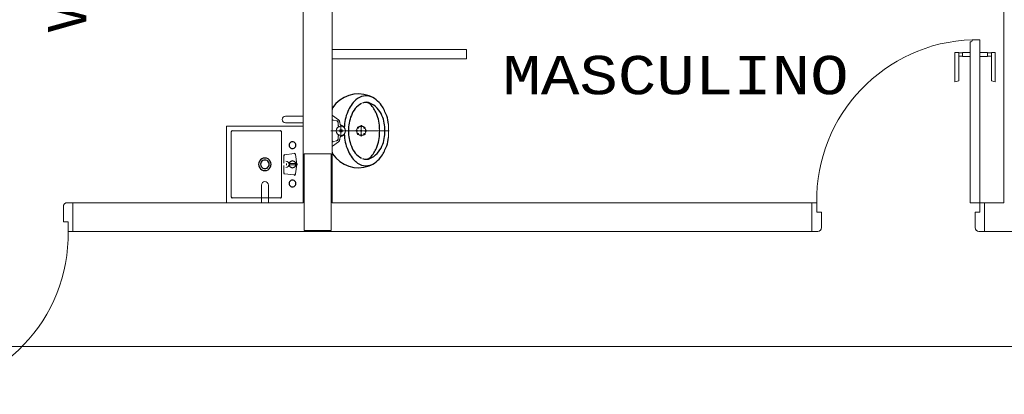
# Model space of a CAD drawing. Header units: feet. Extents: x 8 to 127, y 6 to 90.
# Tile 269 of 538: x 25.251 to 27.816, y 81.187 to 82.164. Entities that reach past the tile are written whole.
import ezdxf

# ---------------------------------------------------------------- set-up
doc = ezdxf.new("R2010")
doc.units = ezdxf.units.FT
doc.header["$MEASUREMENT"] = 0
doc.linetypes.add('DASHDOT', pattern=[2.54, 1.27, -0.635, 0, -0.635])
doc.linetypes.add('HIDDENX2', pattern=[1.905, 1.27, -0.635])
doc.layers.get('0').update_dxf_attribs({"lineweight": 18})
for name, color, linetype in [('Alvenaria', 7, 'Continuous'), ('Desnível', 8, 'Continuous'), ('Esquadria', 250, 'Continuous'), ('FINA', 7, 'Continuous'), ('Layout-int', 252, 'Continuous'), ('MOBILIARIO', 250, 'Continuous'), ('MOBILIÁRIO 01', 250, 'Continuous'), ('MOBILIÁRIO2', 250, 'Continuous'), ('Projeção', 252, 'HIDDENX2'), ('SAN', 250, 'Continuous'), ('SANFINAL', 250, 'Continuous'), ('SANHIDRO', 250, 'DASHDOT'), ('texto', 7, 'Continuous')]:
    doc.layers.add(name, color=color, linetype=linetype)
doc.styles.add('Arial', font='arial.ttf')
doc.styles.add('CourierNew', font='cour.ttf')

msp = doc.modelspace()

# ---------------------------------------------------------------- linework, layer by layer
at = {"lineweight": 5}
for p, q in [((25.7902, 81.6867), (25.7902, 81.8867)), ((25.7902, 81.8867), (25.9902, 81.8867)), ((25.9902, 81.8867), (25.9902, 81.6867)), ((25.9902, 81.6867), (25.7902, 81.6867))]:
    msp.add_line(p, q, dxfattribs=at)
at = {"layer": 'Alvenaria', "lineweight": 5}
for p, q in [((25.9902, 84.0367), (25.9902, 81.6867)), ((26.0652, 81.6867), (26.0652, 84.0367)), ((27.8152, 84.0367), (27.8152, 81.6867)), ((25.9902, 81.6867), (25.3902, 81.6867)), ((25.3902, 81.6867), (25.3902, 81.6117)), ((27.3152, 81.6867), (26.0652, 81.6867)), ((27.3152, 81.6117), (27.3152, 81.6867)), ((27.8152, 81.6867), (27.7277, 81.6867)), ((27.7652, 81.6117), (27.7652, 81.6867)), ((27.7652, 81.6867), (27.8152, 81.6867)), ((25.3902, 81.6117), (27.3152, 81.6117)), ((27.9402, 81.6117), (27.7502, 81.6117)), ((35.6366, 81.3117), (18.4652, 81.3117))]:
    msp.add_line(p, q, dxfattribs=at)
at = {"layer": 'Desnível', "lineweight": 5}
for centre, start, end in [((27.7464, 81.6933), 91.8671, 180.8936), ((24.9591, 81.6052), 271.8671, 0.8936)]:
    msp.add_arc(centre, 0.4187, start, end, dxfattribs=at)
at = {"layer": 'Esquadria', "lineweight": 5}
for p, q in [((27.7277, 81.6867), (27.7277, 82.1067)), ((27.7277, 82.1067), (27.7302, 82.1067)), ((27.7327, 82.1117), (27.7527, 82.1117)), ((27.7327, 82.1092), (27.7327, 82.1117)), ((27.7527, 82.1117), (27.7527, 81.6867)), ((27.6977, 82.0785), (27.6877, 82.0785)), ((27.6877, 82.0785), (27.6877, 82.0021)), ((27.6977, 82.0785), (27.6977, 82.0049)), ((27.7277, 82.0785), (27.7077, 82.0785)), ((27.7077, 82.0685), (27.7077, 82.0785)), ((27.7527, 82.0785), (27.7727, 82.0785)), ((27.7727, 82.0685), (27.7727, 82.0785)), ((27.7827, 82.0785), (27.7827, 82.0049)), ((27.7827, 82.0785), (27.7927, 82.0785)), ((27.7927, 82.0785), (27.7927, 82.0021)), ((27.7077, 82.0778), (27.6977, 82.0778)), ((27.7077, 82.0693), (27.6977, 82.0693)), ((27.7277, 82.0685), (27.7077, 82.0685)), ((27.7527, 82.0685), (27.7727, 82.0685)), ((27.7727, 82.0778), (27.7827, 82.0778)), ((27.7727, 82.0693), (27.7827, 82.0693)), ((27.6977, 82.0049), (27.6877, 82.0021)), ((27.7827, 82.0049), (27.7927, 82.0021)), ((25.3652, 81.6767), (25.3652, 81.6367)), ((25.3902, 81.6867), (25.3752, 81.6867)), ((27.3277, 81.6867), (27.3152, 81.6867)), ((27.3277, 81.6617), (27.3277, 81.6867)), ((27.7527, 81.6867), (27.7277, 81.6867)), ((27.7527, 81.6617), (27.7527, 81.6867)), ((27.7527, 81.6867), (27.7652, 81.6867)), ((27.3402, 81.6617), (27.3277, 81.6617)), ((27.3402, 81.6217), (27.3402, 81.6617)), ((27.7402, 81.6217), (27.7402, 81.6617)), ((27.7402, 81.6617), (27.7527, 81.6617)), ((25.3652, 81.6367), (25.3777, 81.6367)), ((25.3777, 81.6367), (25.3777, 81.6117)), ((25.3777, 81.6117), (25.3902, 81.6117)), ((27.3152, 81.6117), (27.3302, 81.6117)), ((27.7652, 81.6117), (27.7502, 81.6117))]:
    msp.add_line(p, q, dxfattribs=at)
for centre, radius, start, end in [((27.7302, 82.1092), 0.0025, 270, 0), ((25.3752, 81.6767), 0.01, 90, 180), ((27.3302, 81.6217), 0.01, 270, 0), ((27.7502, 81.6217), 0.01, 180, 270)]:
    msp.add_arc(centre, radius, start, end, dxfattribs=at)
at = {"layer": 'FINA', "linetype": 'Continuous', "lineweight": 5}
for p, q in [((26.0627, 81.8142), (25.9927, 81.8142)), ((25.9927, 81.8142), (25.9927, 81.6142)), ((26.0627, 81.6142), (26.0627, 81.8142)), ((25.9927, 81.6142), (26.0627, 81.6142))]:
    msp.add_line(p, q, dxfattribs=at)
at = {"layer": 'Layout-int', "linetype": 'Continuous', "lineweight": 5}
for p, q in [((25.8049, 81.8743), (25.9312, 81.8744)), ((25.8027, 81.7017), (25.8027, 81.872)), ((25.9337, 81.7016), (25.9337, 81.8719)), ((25.9312, 81.6991), (25.8052, 81.6992))]:
    msp.add_line(p, q, dxfattribs=at)
at = {"layer": 'Layout-int', "linetype": 'Continuous'}
for centre, radius, start, end in [((25.8049, 81.872), 0.00223, 90.073, 180), ((25.9312, 81.8719), 0.0025, 0, 90.0775), ((25.962, 81.8368), 0.00875, 359.9987, 180.0059), ((25.962, 81.8368), 0.00875, 180.0012, 0.0034), ((25.8902, 81.7868), 0.0163, 0.0011, 180.0034), ((25.8902, 81.7868), 0.0111, 359.9989, 180.0057), ((25.8902, 81.7868), 0.0163, 180.0011, 0.0034), ((25.8902, 81.7868), 0.0111, 180.0011, 0.0034), ((25.962, 81.7868), 0.00875, 0, 180.0046), ((25.962, 81.7868), 0.00875, 180.0011, 0.0034), ((25.962, 81.7368), 0.00875, 359.9967, 180.0056), ((25.962, 81.7368), 0.00875, 180, 0.0024), ((25.8052, 81.7017), 0.0025, 179.9651, 270.0362), ((25.9312, 81.7016), 0.0025, 269.9294, 0)]:
    msp.add_arc(centre, radius, start, end, dxfattribs=at)
at = {"layer": 'MOBILIARIO', "lineweight": 5}
for p, q in [((26.4152, 82.0867), (26.0652, 82.0867)), ((26.4152, 82.0617), (26.4152, 82.0867)), ((26.4152, 82.0617), (26.0652, 82.0617))]:
    msp.add_line(p, q, dxfattribs=at)
at = {"layer": 'MOBILIÁRIO 01', "lineweight": 5}
for p, q in [((25.9354, 81.9037), (25.9361, 81.9072)), ((25.9361, 81.9002), (25.9354, 81.9037)), ((25.9361, 81.9072), (25.938, 81.91)), ((25.938, 81.8974), (25.9361, 81.9002)), ((25.938, 81.91), (25.9408, 81.912)), ((25.9408, 81.912), (25.9442, 81.9127)), ((25.9442, 81.9127), (25.9588, 81.9127)), ((25.9588, 81.9127), (25.9902, 81.9127)), ((25.9902, 81.9127), (25.9902, 81.8948)), ((25.9408, 81.8955), (25.938, 81.8974)), ((25.9442, 81.8948), (25.9408, 81.8955)), ((25.9588, 81.8948), (25.9442, 81.8948)), ((25.9902, 81.8948), (25.9588, 81.8948)), ((25.8813, 81.7327), (25.882, 81.7362)), ((25.8813, 81.7182), (25.8813, 81.7327)), ((25.882, 81.7362), (25.8839, 81.739)), ((25.8839, 81.739), (25.8867, 81.7409)), ((25.8867, 81.7409), (25.8902, 81.7416)), ((25.8902, 81.7416), (25.8937, 81.7409)), ((25.8937, 81.7409), (25.8965, 81.739)), ((25.8965, 81.739), (25.8985, 81.7362)), ((25.8985, 81.7362), (25.8992, 81.7327)), ((25.8992, 81.7327), (25.8992, 81.7182)), ((25.8813, 81.6867), (25.8813, 81.7182)), ((25.8992, 81.7182), (25.8992, 81.6867)), ((25.8992, 81.6867), (25.8813, 81.6867))]:
    msp.add_line(p, q, dxfattribs=at)
at = {"layer": 'MOBILIÁRIO2', "lineweight": 5}
for p, q in [((25.9395, 81.8089), (25.9395, 81.7896)), ((25.9668, 81.8148), (25.9414, 81.8113)), ((25.973, 81.7869), (25.9698, 81.8121)), ((25.9395, 81.7649), (25.9395, 81.7841)), ((25.9461, 81.7887), (25.9461, 81.7862)), ((25.9461, 81.785), (25.9461, 81.7875)), ((25.953, 81.7886), (25.9728, 81.7886)), ((25.953, 81.7852), (25.9728, 81.7852)), ((25.973, 81.7868), (25.9698, 81.7616)), ((25.9668, 81.759), (25.9414, 81.7624))]:
    msp.add_line(p, q, dxfattribs=at)
at = {"layer": 'MOBILIÁRIO2'}
for centre, radius, start, end in [((25.9417, 81.8091), 0.00218, 97.7973, 186.4902), ((25.9667, 81.8117), 0.00307, 7.2702, 88.144), ((25.9728, 81.7871), 0.00151, 345.7125, 90), ((25.9728, 81.7867), 0.00151, 270, 14.2875), ((25.9417, 81.7646), 0.00218, 173.5098, 262.2027), ((25.9667, 81.762), 0.00307, 271.856, 352.7298)]:
    msp.add_arc(centre, radius, start, end, dxfattribs=at)
at = {"layer": 'MOBILIÁRIO2', "lineweight": 5}
for centre, start, end in [((25.9454, 81.7869), 359.6316, 94.8469), ((25.9454, 81.7868), 265.1531, 0.3684)]:
    msp.add_arc(centre, 0.00793, start, end, dxfattribs=at)
at = {"layer": 'Projeção', "lineweight": 5}
msp.add_line((35.6366, 81.3117), (18.4652, 81.3117), dxfattribs=at)
at = {"layer": 'SAN', "lineweight": 5}
for p, q in [((26.0652, 81.8742), (26.0652, 81.93)), ((26.0652, 81.8185), (26.0652, 81.8742)), ((26.1888, 81.8782), (26.1887, 81.8742)), ((26.1887, 81.8742), (26.1888, 81.8703)), ((26.212, 81.8914), (26.2122, 81.8751)), ((26.2122, 81.8734), (26.212, 81.857)), ((26.2122, 81.8751), (26.2122, 81.8742)), ((26.2122, 81.8742), (26.2122, 81.8734))]:
    msp.add_line(p, q, dxfattribs=at)
msp.add_circle((26.0882, 81.8742), 0.012, dxfattribs=at)
at = {"layer": 'SAN', "linetype": 'DASHDOT', "lineweight": 5}
msp.add_circle((26.1412, 81.8742), 0.012, dxfattribs=at)
at = {"layer": 'SAN'}
for centre, radius, start, end in [((26.1341, 81.89), 0.0806, 69.9635, 146.7254), ((26.1346, 81.898), 0.073, 35.2589, 68.1534), ((26.0723, 81.9299), 0.0071, 142.0649, 179.055), ((26.1674, 81.8973), 0.0546, 118.0242, 161.9153), ((26.1522, 81.9297), 0.0184, 45.4237, 114.4074), ((26.1153, 81.8922), 0.071, 22.4375, 45.4237), ((26.083, 81.8689), 0.1321, 26.2626, 32.6613), ((26.0506, 81.8529), 0.1682, 21.0674, 26.2626), ((26.2142, 81.875), 0.1063, 158.341, 180.4196), ((26.085, 81.8797), 0.1038, 359.1376, 22.4375), ((26.1451, 81.8893), 0.0669, 1.8451, 21.0674), ((26.2142, 81.8735), 0.1063, 179.5804, 201.659), ((26.085, 81.8688), 0.1038, 337.5625, 0.8624), ((26.1451, 81.8592), 0.0669, 338.9326, 358.1549), ((26.1674, 81.8512), 0.0546, 198.0847, 241.9758), ((26.1153, 81.8562), 0.071, 314.5763, 337.5625), ((26.0506, 81.8956), 0.1682, 333.7374, 338.9326), ((26.0723, 81.8186), 0.0071, 180.945, 217.9351), ((26.1341, 81.8585), 0.0806, 213.2746, 290.0365), ((26.1522, 81.8188), 0.0184, 245.5926, 314.5763), ((26.1346, 81.8505), 0.073, 291.8466, 324.7411), ((26.083, 81.8796), 0.1321, 327.3387, 333.7374)]:
    msp.add_arc(centre, radius, start, end, dxfattribs=at)
at = {"layer": 'SANFINAL', "lineweight": 5}
for p, q in [((26.1477, 81.9476), (26.1459, 81.947)), ((26.0662, 81.9145), (26.0822, 81.9027)), ((26.0677, 81.9022), (26.0777, 81.9)), ((26.081, 81.8957), (26.0815, 81.8885)), ((26.0857, 81.897), (26.0867, 81.8902)), ((26.0677, 81.8462), (26.0777, 81.8485)), ((26.081, 81.8527), (26.0815, 81.86)), ((26.0857, 81.8515), (26.0867, 81.8582)), ((26.0662, 81.834), (26.0822, 81.8457)), ((26.1459, 81.8015), (26.1477, 81.8009))]:
    msp.add_line(p, q, dxfattribs=at)
for centre, radius in [((26.0882, 81.8742), 0.00375), ((26.1295, 81.8745), 0.00175), ((26.1331, 81.8827), 0.00175), ((26.1412, 81.8742), 0.00175), ((26.1415, 81.886), 0.00175), ((26.1497, 81.8824), 0.00175), ((26.153, 81.874), 0.00175), ((26.1327, 81.8661), 0.00175), ((26.141, 81.8625), 0.00175), ((26.1493, 81.8658), 0.00175)]:
    msp.add_circle(centre, radius, dxfattribs=at)
at = {"layer": 'SANFINAL'}
for centre, radius, start, end in [((26.1821, 81.8954), 0.0812, 133.0173, 159.1701), ((26.1535, 81.9267), 0.0388, 64.8276, 133.6872), ((26.205, 81.881), 0.1079, 156.3514, 179.3305), ((26.1545, 81.9269), 0.0218, 65.4864, 108.3056), ((26.1377, 81.89), 0.0623, 22.6727, 65.4864), ((26.0671, 81.9005), 0.00188, 69.8708, 171.149), ((26.0768, 81.8959), 0.00417, 357.5499, 77.2608), ((26.0763, 81.8952), 0.00963, 10.8652, 51.7922), ((26.1149, 81.8783), 0.0879, 357.3424, 23.9907), ((26.0838, 81.888), 0.00243, 167.9967, 285.8223), ((26.09, 81.8905), 0.00326, 183.9007, 261.1201), ((26.0901, 81.8789), 0.00838, 37.5627, 94.1462), ((26.1149, 81.8702), 0.0879, 336.0093, 2.6576), ((26.0671, 81.848), 0.00188, 188.851, 290.1292), ((26.0768, 81.8526), 0.00417, 282.7392, 2.4501), ((26.0838, 81.8605), 0.00243, 74.1777, 192.0033), ((26.0763, 81.8533), 0.00963, 308.2078, 349.1348), ((26.09, 81.858), 0.00326, 98.8799, 176.0993), ((26.0901, 81.8696), 0.00838, 265.8538, 322.4373), ((26.205, 81.8675), 0.1079, 180.6695, 203.6486), ((26.1821, 81.8531), 0.0812, 200.8299, 226.9827), ((26.1377, 81.8585), 0.0623, 294.5136, 337.3273), ((26.1545, 81.8216), 0.0218, 251.6944, 294.5136), ((26.1535, 81.8218), 0.0388, 226.3128, 295.1724)]:
    msp.add_arc(centre, radius, start, end, dxfattribs=at)
at = {"layer": 'SANHIDRO', "lineweight": 5}
for p, q in [((26.2142, 81.8742), (26.0617, 81.8742)), ((26.0882, 81.8612), (26.0882, 81.8877)), ((26.1412, 81.8892), (26.1412, 81.8742)), ((26.1412, 81.8592), (26.1412, 81.8742))]:
    msp.add_line(p, q, dxfattribs=at)

# ---------------------------------------------------------------- texts
at = {"layer": 'texto', "lineweight": 5, "insert": (25.4263, 82.1307), "char_height": 0.1, "width": 3.089634, "attachment_point": 7, "rotation": 90.0002, "line_spacing_factor": 0.9, "style": 'Arial'}
msp.add_mtext('W.C P.C.D / VESTIÁRIO', dxfattribs=at)
at = {"layer": 'texto', "lineweight": 5, "insert": (26.5091, 81.9682), "char_height": 0.1, "width": 1.89061, "attachment_point": 7, "line_spacing_factor": 0.9, "style": 'CourierNew'}
msp.add_mtext('MASCULINO', dxfattribs=at)

doc.saveas('drawing.dxf')
